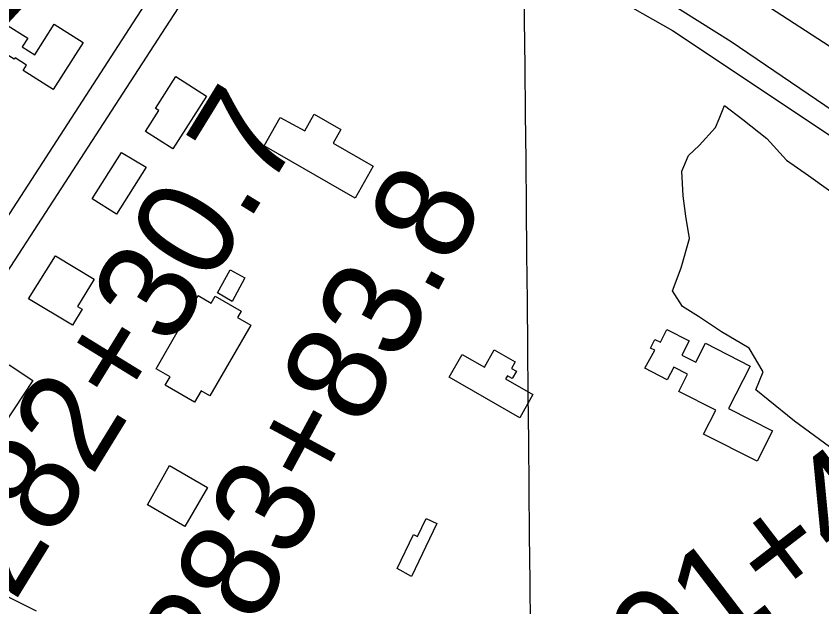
# Model space of a CAD drawing. Extents: x 3625074 to 3663148, y 511451 to 537151.
# Drawn here: x 3634047 to 3634862, y 518639 to 519236 of the extents above; entities that cross this region are included whole.
import ezdxf

# ---------------------------------------------------------------- set-up
doc = ezdxf.new("R2010")
doc.units = 0
for name, color, linetype in [('V-BLDG-OTLN', 7, 'Continuous'), ('V-GRID-MAJR', 7, 'Continuous'), ('V-LEVE-TOET', 7, 'Continuous'), ('V-RIVR-RANG-IDEN', 7, 'Continuous'), ('V-ROAD-CNTR', 7, 'Continuous'), ('V-SITE-VEGE', 7, 'Continuous'), ('V-SURV-IDEN', 7, 'Continuous'), ('V-SURV-LINE', 7, 'Continuous'), ('V-TOPO-SHOR', 7, 'Continuous')]:
    doc.layers.add(name, color=color, linetype=linetype)

msp = doc.modelspace()

# ---------------------------------------------------------------- linework, layer by layer
at = {"layer": 'V-BLDG-OTLN'}
for points in [[(3634084.282, 519161.984), (3634053.6780000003, 519181.118), (3634057.217, 519186.722), (3634045.636, 519194.037), (3634044.684, 519192.534), (3634022.4280000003, 519206.594), (3634035.933, 519227.968), (3634058.3680000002, 519213.798), (3634052.91, 519205.158), (3634065.5530000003, 519197.17100000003), (3634085.111, 519228.13), (3634114.387, 519209.637)], [(3634239.319, 519155.248), (3634205.2490000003, 519101.906), (3634177.466, 519119.65), (3634190.9620000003, 519140.783), (3634187.501, 519142.995), (3634208.1350000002, 519175.3)], [(3634338.576, 519120.174), (3634348.181, 519136.935), (3634375.061, 519121.528), (3634367.207, 519107.829), (3634407.991, 519084.455), (3634389.563, 519052.303), (3634297.397, 519105.129), (3634313.754, 519133.662)], [(3634153.254, 519098.379), (3634178.256, 519083.425), (3634148.2630000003, 519035.979), (3634123.644, 519051.539)], [(3634086.436, 518993.97000000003), (3634125.6410000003, 518970.303), (3634108.884, 518942.545), (3634113.365, 518939.837), (3634103.617, 518923.691), (3634059.157, 518950.532)], [(3634250.3910000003, 518956.447), (3634263.1520000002, 518979.88), (3634278.143, 518971.712), (3634265.0500000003, 518947.673)], [(3634188.197, 518879.782), (3634230.923, 518953.813), (3634244.077, 518946.221), (3634248.13, 518953.242), (3634274.424, 518938.064), (3634270.723, 518931.65400000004), (3634284.115, 518923.924), (3634242.7600000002, 518852.273), (3634233.753, 518857.473), (3634227.156, 518846.045), (3634197.389, 518863.228), (3634202.31, 518871.754)], [(3634682.552, 518880.26900000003), (3634692.626, 518898.431), (3634688.393, 518900.587), (3634692.906, 518909.443), (3634698.377, 518906.656), (3634704.944, 518919.55), (3634727.54, 518908.036), (3634720.108, 518893.45), (3634734.174, 518886.282), (3634743.994, 518905.558), (3634789.185, 518882.53), (3634767.288, 518839.553), (3634811.7600000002, 518816.892), (3634796.134, 518786.223), (3634742.153, 518813.728), (3634754.461, 518837.886), (3634717.085, 518856.93), (3634725.877, 518874.18700000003), (3634711.811, 518881.35500000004), (3634705.342, 518868.655)], [(3634556.335, 518830.079), (3634484.741, 518871.152), (3634497.982, 518894.228), (3634520.356, 518881.39400000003), (3634530.355, 518898.822), (3634551.627, 518886.618), (3634547.873, 518880.071), (3634552.788, 518877.253), (3634548.508, 518869.794), (3634543.5500000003, 518872.636), (3634541.703, 518869.419), (3634569.2830000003, 518853.596)], [(3634063.6010000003, 518867.987), (3634034.972, 518824.56200000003), (3634011.045, 518840.333), (3634039.674, 518883.759)], [(3634179.632, 518742.083), (3634201.648, 518782.037), (3634240.145, 518759.648), (3634217.215, 518720.224)], [(3634446.44, 518669.782), (3634432.13, 518677.74700000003), (3634448.656, 518712.208), (3634452.801, 518710.22000000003), (3634461.554, 518728.451), (3634472.1750000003, 518723.352)]]:
    msp.add_lwpolyline(points, close=True, dxfattribs=at)
at = {"layer": 'V-GRID-MAJR'}
msp.add_spline([(3634583.656, 516913.037), (3634524.612, 522971.789), (3634465.549, 529032.474), (3634406.486, 535093.172), (3634406.467, 535095.091)], degree=3, dxfattribs=at)
at = {"layer": 'V-LEVE-TOET'}
msp.add_lwpolyline([(3634022.77, 519871.18), (3634150.08, 519741.081), (3634256.328, 519627.681), (3634380.394, 519490.641), (3634460.2490000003, 519418.65), (3634522.849, 519367.685), (3634640.4080000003, 519292.22000000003), (3634770.11, 519210.571), (3634934.126, 519099.063), (3635095.035, 518998.898), (3635326.469, 518859.898), (3635425.056, 518808.954), (3635530.583, 518754.766), (3635629.4590000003, 518703.52900000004), (3635690.352, 518657.22000000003), (3635816.6890000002, 518552.378), (3635937.558, 518453.67100000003), (3635994.724, 518413.77400000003), (3636064.403, 518378.139), (3636147.447, 518344.723), (3636257.22, 518314.593), (3636459.366, 518256.782), (3636618.092, 518214.389)], dxfattribs=at)
at = {"layer": 'V-ROAD-CNTR'}
for points in [[(3634159.633, 519693.302), (3634132.944, 519656.832), (3633955.932, 519373.477), (3633644.063, 518878.06200000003), (3633887.184, 518747.354), (3634013.745, 518940.977), (3634194.036, 519218.74), (3634366.123, 519483.454)], [(3634183.843, 519675.586), (3634157.804, 519640.004), (3633981.348, 519357.539), (3633686.569, 518889.27), (3633877.1380000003, 518786.816), (3633988.607, 518957.351), (3634168.878, 519235.082), (3634340.971, 519499.806)], [(3634568.887, 519302.168), (3634710.666, 519221.624), (3634875.336, 519112.327), (3635082.383, 518973.767), (3635243.781, 518875.411)]]:
    msp.add_lwpolyline(points, dxfattribs=at)
at = {"layer": 'V-SITE-VEGE'}
msp.add_lwpolyline([(3634869.294, 518800.897), (3634833.952, 518826.767), (3634807.369, 518848.368), (3634794.833, 518858.39900000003), (3634802.235, 518876.685), (3634788.278, 518900.483), (3634760.126, 518917.12700000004), (3634736.934, 518932.587), (3634720.583, 518942.64900000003), (3634710.765, 518958.39), (3634719.348, 518981.635), (3634727.98, 519011.374), (3634723.95, 519033.951), (3634721.431, 519054.60500000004), (3634720.092, 519079.454), (3634726.711, 519095.45300000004), (3634737.483, 519105.306), (3634754.0530000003, 519123.52), (3634757.943, 519132.282), (3634763.396, 519145.995), (3634781.63, 519131.719), (3634805.94, 519112.42600000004), (3634826.024, 519090.492), (3634848.071, 519075.04000000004), (3634888.736, 519046.071)], dxfattribs=at)
at = {"layer": 'V-SURV-LINE'}
msp.add_lwpolyline([(3635257.0999736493, 518954.5984280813), (3634651.485526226, 519346.9993793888)], dxfattribs=at)
at = {"layer": 'V-TOPO-SHOR'}
msp.add_lwpolyline([(3633485.791, 518930.54600000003), (3633545.387, 518897.548), (3633660.1410000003, 518838.982), (3633829.2460000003, 518756.496), (3633954.1950000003, 518691.266), (3634066.921, 518635.183)], dxfattribs=at)

# ---------------------------------------------------------------- texts
at = {"layer": 'V-RIVR-RANG-IDEN'}
for s, height, rotation, p in [('U-080', 82.99999999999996, 47.15032571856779, (3634001.400114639, 519148.6269155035)), ('U-070', 83, 55.83532571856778, (3634844.2150331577, 518363.6417610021))]:
    msp.add_text(s, height=height, rotation=rotation, dxfattribs=at).set_placement(p)
at = {"layer": 'V-SURV-IDEN'}
for s, height, rotation, p in [('282+30.7', 99.99999999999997, 58.40010648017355, (3634044.9659887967, 518643.10577852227)), ('283+83.8', 100, 61.54838186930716, (3634253.9888125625, 518553.4242078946)), ('291+45.5', 100.00000000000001, 37.52394442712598, (3634638.8685356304, 518500.5582879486))]:
    msp.add_text(s, height=height, rotation=rotation, dxfattribs=at).set_placement(p)

doc.saveas('drawing.dxf')
